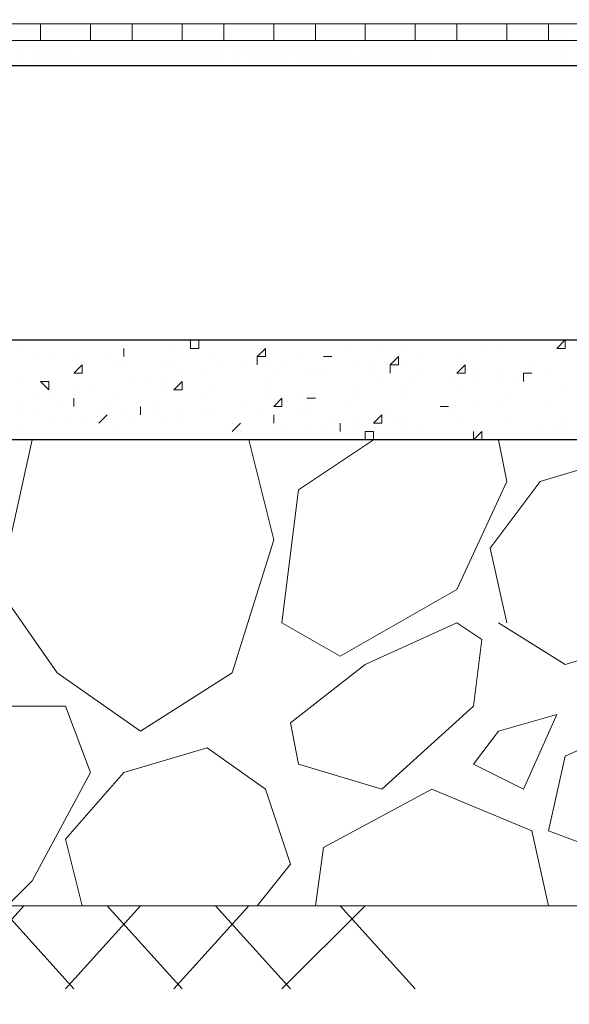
# Model space of a CAD drawing. Header units: metres. Extents: x 5.7 to 89.8, y 4 to 63.5.
# Tile 345 of 475: x 52.652 to 53.288, y 47.596 to 48.735. Entities that reach past the tile are written whole.
import ezdxf

# ---------------------------------------------------------------- set-up
doc = ezdxf.new("R2010")
doc.units = ezdxf.units.M
doc.header["$MEASUREMENT"] = 0
for name, color, linetype in [('PDF17_hatch-borshi', 7, 'Continuous'), ('PDF17_kaff', 7, 'Continuous'), ('PDF17_wall', 7, 'Continuous')]:
    doc.layers.add(name, color=color, linetype=linetype)

msp = doc.modelspace()

# ---------------------------------------------------------------- linework, layer by layer
at = {"layer": 'PDF17_hatch-borshi', "lineweight": 18}
for points in [[(53.283, 48.721), (53.283, 48.721)], [(53.283, 48.721), (53.283, 48.721)], [(52.657, 48.7114), (52.657, 48.7114)], [(52.657, 48.7114), (52.657, 48.7114)], [(52.6666, 48.7114), (52.6666, 48.7114)], [(52.6762, 48.7114), (52.6762, 48.7114)], [(52.6762, 48.7114), (52.6762, 48.7114)], [(52.6859, 48.7114), (52.6859, 48.7114)], [(52.6859, 48.7114), (52.6859, 48.7114)], [(52.6955, 48.7114), (52.6955, 48.7114)], [(52.6955, 48.7114), (52.6955, 48.7114)], [(52.6955, 48.7114), (52.6955, 48.7114)], [(52.7051, 48.7114), (52.7051, 48.7114)], [(52.7051, 48.7114), (52.7051, 48.7114)], [(52.7148, 48.7114), (52.7148, 48.7114)], [(52.7148, 48.7114), (52.7148, 48.7114)], [(52.7244, 48.7114), (52.7244, 48.7114)], [(52.7244, 48.7114), (52.7244, 48.7114)], [(52.734, 48.7114), (52.734, 48.7114)], [(52.734, 48.7114), (52.734, 48.7114)], [(52.734, 48.7114), (52.734, 48.7114)], [(52.7437, 48.7114), (52.7437, 48.7114)], [(52.7533, 48.7114), (52.7533, 48.7114)], [(52.7533, 48.7114), (52.7533, 48.7114)], [(52.7533, 48.7114), (52.7533, 48.7114)], [(52.7726, 48.7114), (52.7726, 48.7114)], [(52.7726, 48.7114), (52.7726, 48.7114)], [(52.7822, 48.7114), (52.7822, 48.7114)], [(52.7918, 48.7114), (52.7918, 48.7114)], [(52.8014, 48.7114), (52.8014, 48.7114)], [(52.8111, 48.7114), (52.8111, 48.7114)], [(52.8111, 48.7114), (52.8111, 48.7114)], [(52.8207, 48.7114), (52.8207, 48.7114)], [(52.8303, 48.7114), (52.8303, 48.7114)], [(52.8303, 48.7114), (52.8303, 48.7114)], [(52.84, 48.7114), (52.84, 48.7114)], [(52.8496, 48.7114), (52.8496, 48.7114)], [(52.8496, 48.7114), (52.8496, 48.7114)], [(52.8496, 48.7114), (52.8496, 48.7114)], [(52.8496, 48.7114), (52.8496, 48.7114)], [(52.8592, 48.7114), (52.8592, 48.7114)], [(52.8689, 48.7114), (52.8689, 48.7114)], [(52.8689, 48.7114), (52.8689, 48.7114)], [(52.8689, 48.7114), (52.8689, 48.7114)], [(52.8689, 48.7114), (52.8689, 48.7114)], [(52.8785, 48.7114), (52.8785, 48.7114)], [(52.8785, 48.7114), (52.8785, 48.7114)], [(52.8881, 48.7114), (52.8881, 48.7114)], [(52.8881, 48.7114), (52.8881, 48.7114)], [(52.8978, 48.7114), (52.8978, 48.7114)], [(52.8978, 48.7114), (52.8978, 48.7114)], [(52.9074, 48.7114), (52.9074, 48.7114)], [(52.9074, 48.7114), (52.9074, 48.7114)], [(52.917, 48.7114), (52.917, 48.7114)], [(52.9267, 48.7114), (52.9267, 48.7114)], [(52.9267, 48.7114), (52.9267, 48.7114)], [(52.9363, 48.7114), (52.9363, 48.7114)], [(52.9363, 48.7114), (52.9363, 48.7114)], [(52.9459, 48.7114), (52.9459, 48.7114)], [(52.9555, 48.7114), (52.9555, 48.7114)], [(52.9652, 48.7114), (52.9652, 48.7114)], [(52.9652, 48.7114), (52.9652, 48.7114)], [(52.9652, 48.7114), (52.9652, 48.7114)], [(52.9748, 48.7114), (52.9748, 48.7114)], [(52.9844, 48.7114), (52.9844, 48.7114)], [(52.9844, 48.7114), (52.9844, 48.7114)], [(52.9844, 48.7114), (52.9844, 48.7114)], [(52.9941, 48.7114), (52.9941, 48.7114)], [(52.9941, 48.7114), (52.9941, 48.7114)], [(53.0037, 48.7114), (53.0037, 48.7114)], [(53.0037, 48.7114), (53.0037, 48.7114)], [(53.0133, 48.7114), (53.0133, 48.7114)], [(53.0133, 48.7114), (53.0133, 48.7114)], [(53.0133, 48.7114), (53.0133, 48.7114)], [(53.023, 48.7114), (53.023, 48.7114)], [(53.023, 48.7114), (53.023, 48.7114)], [(53.023, 48.7114), (53.023, 48.7114)], [(53.0326, 48.7114), (53.0326, 48.7114)], [(53.0326, 48.7114), (53.0326, 48.7114)], [(53.0326, 48.7114), (53.0326, 48.7114)], [(53.0422, 48.7114), (53.0422, 48.7114)], [(53.0519, 48.7114), (53.0519, 48.7114)], [(53.0519, 48.7114), (53.0519, 48.7114)], [(53.0615, 48.7114), (53.0615, 48.7114)], [(53.0615, 48.7114), (53.0615, 48.7114)], [(53.0808, 48.7114), (53.0808, 48.7114)], [(53.0808, 48.7114), (53.0808, 48.7114)], [(53.0808, 48.7114), (53.0808, 48.7114)], [(53.1, 48.7114), (53.1, 48.7114)], [(53.1096, 48.7114), (53.1096, 48.7114)], [(53.1096, 48.7114), (53.1096, 48.7114)], [(53.1193, 48.7114), (53.1193, 48.7114)], [(53.1289, 48.7114), (53.1289, 48.7114)], [(53.1289, 48.7114), (53.1289, 48.7114)], [(53.1385, 48.7114), (53.1385, 48.7114)], [(53.1385, 48.7114), (53.1385, 48.7114)], [(53.1385, 48.7114), (53.1385, 48.7114)], [(53.1482, 48.7114), (53.1482, 48.7114)], [(53.1482, 48.7114), (53.1482, 48.7114)], [(53.1578, 48.7114), (53.1578, 48.7114)], [(53.1578, 48.7114), (53.1578, 48.7114)], [(53.1674, 48.7114), (53.1674, 48.7114)], [(53.1674, 48.7114), (53.1674, 48.7114)], [(53.1771, 48.7114), (53.1771, 48.7114)], [(53.1771, 48.7114), (53.1771, 48.7114)], [(53.1771, 48.7114), (53.1771, 48.7114)], [(53.1771, 48.7114), (53.1771, 48.7114)], [(53.1867, 48.7114), (53.1867, 48.7114)], [(53.1963, 48.7114), (53.1963, 48.7114)], [(53.1963, 48.7114), (53.1963, 48.7114)], [(53.206, 48.7114), (53.206, 48.7114)], [(53.2156, 48.7114), (53.2156, 48.7114)], [(53.2252, 48.7114), (53.2252, 48.7114)], [(53.2349, 48.7114), (53.2349, 48.7114)], [(53.2349, 48.7114), (53.2349, 48.7114)], [(53.2445, 48.7114), (53.2445, 48.7114)], [(53.2541, 48.7114), (53.2541, 48.7114)], [(53.2541, 48.7114), (53.2541, 48.7114)], [(53.2637, 48.7114), (53.2637, 48.7114)], [(53.2734, 48.7114), (53.2734, 48.7114)], [(53.2734, 48.7114), (53.2734, 48.7114)], [(53.2734, 48.7114), (53.2734, 48.7114)], [(53.283, 48.7114), (53.283, 48.7114)], [(53.283, 48.7114), (53.283, 48.7114)], [(52.657, 48.7018), (52.657, 48.7018)], [(52.657, 48.7018), (52.657, 48.7018)], [(52.6666, 48.7018), (52.6666, 48.7018)], [(52.6666, 48.7018), (52.6666, 48.7018)], [(52.6666, 48.7018), (52.6666, 48.7018)], [(52.6762, 48.7018), (52.6762, 48.7018)], [(52.6762, 48.7018), (52.6762, 48.7018)], [(52.6859, 48.7018), (52.6859, 48.7018)], [(52.6955, 48.7018), (52.6955, 48.7018)], [(52.7051, 48.7018), (52.7051, 48.7018)], [(52.7051, 48.7018), (52.7051, 48.7018)], [(52.7051, 48.7018), (52.7051, 48.7018)], [(52.7244, 48.7018), (52.7244, 48.7018)], [(52.7244, 48.7018), (52.7244, 48.7018)], [(52.734, 48.7018), (52.734, 48.7018)], [(52.7437, 48.7018), (52.7437, 48.7018)], [(52.7437, 48.7018), (52.7437, 48.7018)], [(52.7533, 48.7018), (52.7533, 48.7018)], [(52.7629, 48.7018), (52.7629, 48.7018)], [(52.7629, 48.7018), (52.7629, 48.7018)], [(52.7629, 48.7018), (52.7629, 48.7018)], [(52.7726, 48.7018), (52.7726, 48.7018)], [(52.7726, 48.7018), (52.7726, 48.7018)], [(52.7822, 48.7018), (52.7822, 48.7018)], [(52.7822, 48.7018), (52.7822, 48.7018)], [(52.7918, 48.7018), (52.7918, 48.7018)], [(52.7918, 48.7018), (52.7918, 48.7018)], [(52.7918, 48.7018), (52.7918, 48.7018)], [(52.8014, 48.7018), (52.8014, 48.7018)], [(52.8111, 48.7018), (52.8111, 48.7018)], [(52.8111, 48.7018), (52.8111, 48.7018)], [(52.8207, 48.7018), (52.8207, 48.7018)], [(52.8207, 48.7018), (52.8207, 48.7018)], [(52.8207, 48.7018), (52.8207, 48.7018)], [(52.8207, 48.7018), (52.8207, 48.7018)], [(52.8303, 48.7018), (52.8303, 48.7018)], [(52.84, 48.7018), (52.84, 48.7018)], [(52.84, 48.7018), (52.84, 48.7018)], [(52.8496, 48.7018), (52.8496, 48.7018)], [(52.8496, 48.7018), (52.8496, 48.7018)], [(52.8592, 48.7018), (52.8592, 48.7018)], [(52.8592, 48.7018), (52.8592, 48.7018)], [(52.8689, 48.7018), (52.8689, 48.7018)], [(52.8689, 48.7018), (52.8689, 48.7018)], [(52.8785, 48.7018), (52.8785, 48.7018)], [(52.8881, 48.7018), (52.8881, 48.7018)], [(52.8881, 48.7018), (52.8881, 48.7018)], [(52.8881, 48.7018), (52.8881, 48.7018)], [(52.8978, 48.7018), (52.8978, 48.7018)], [(52.9074, 48.7018), (52.9074, 48.7018)], [(52.9074, 48.7018), (52.9074, 48.7018)], [(52.9074, 48.7018), (52.9074, 48.7018)], [(52.917, 48.7018), (52.917, 48.7018)], [(52.917, 48.7018), (52.917, 48.7018)], [(52.917, 48.7018), (52.917, 48.7018)], [(52.9267, 48.7018), (52.9267, 48.7018)], [(52.9267, 48.7018), (52.9267, 48.7018)], [(52.9363, 48.7018), (52.9363, 48.7018)], [(52.9363, 48.7018), (52.9363, 48.7018)], [(52.9363, 48.7018), (52.9363, 48.7018)], [(52.9459, 48.7018), (52.9459, 48.7018)], [(52.9459, 48.7018), (52.9459, 48.7018)], [(52.9459, 48.7018), (52.9459, 48.7018)], [(52.9555, 48.7018), (52.9555, 48.7018)], [(52.9555, 48.7018), (52.9555, 48.7018)], [(52.9555, 48.7018), (52.9555, 48.7018)], [(52.9652, 48.7018), (52.9652, 48.7018)], [(52.9652, 48.7018), (52.9652, 48.7018)], [(52.9748, 48.7018), (52.9748, 48.7018)], [(52.9748, 48.7018), (52.9748, 48.7018)], [(52.9748, 48.7018), (52.9748, 48.7018)], [(52.9844, 48.7018), (52.9844, 48.7018)], [(52.9941, 48.7018), (52.9941, 48.7018)], [(53.0037, 48.7018), (53.0037, 48.7018)], [(53.0037, 48.7018), (53.0037, 48.7018)], [(53.0133, 48.7018), (53.0133, 48.7018)], [(53.023, 48.7018), (53.023, 48.7018)], [(53.023, 48.7018), (53.023, 48.7018)], [(53.0326, 48.7018), (53.0326, 48.7018)], [(53.0326, 48.7018), (53.0326, 48.7018)], [(53.0326, 48.7018), (53.0326, 48.7018)], [(53.0519, 48.7018), (53.0519, 48.7018)], [(53.0519, 48.7018), (53.0519, 48.7018)], [(53.0519, 48.7018), (53.0519, 48.7018)], [(53.0615, 48.7018), (53.0615, 48.7018)], [(53.0615, 48.7018), (53.0615, 48.7018)], [(53.0711, 48.7018), (53.0711, 48.7018)], [(53.0711, 48.7018), (53.0711, 48.7018)], [(53.0711, 48.7018), (53.0711, 48.7018)], [(53.0711, 48.7018), (53.0711, 48.7018)], [(53.0808, 48.7018), (53.0808, 48.7018)], [(53.0808, 48.7018), (53.0808, 48.7018)], [(53.0904, 48.7018), (53.0904, 48.7018)], [(53.0904, 48.7018), (53.0904, 48.7018)], [(53.0904, 48.7018), (53.0904, 48.7018)], [(53.1, 48.7018), (53.1, 48.7018)], [(53.1, 48.7018), (53.1, 48.7018)], [(53.1, 48.7018), (53.1, 48.7018)], [(53.1096, 48.7018), (53.1096, 48.7018)], [(53.1096, 48.7018), (53.1096, 48.7018)], [(53.1193, 48.7018), (53.1193, 48.7018)], [(53.1193, 48.7018), (53.1193, 48.7018)], [(53.1289, 48.7018), (53.1289, 48.7018)], [(53.1289, 48.7018), (53.1289, 48.7018)], [(53.1385, 48.7018), (53.1385, 48.7018)], [(53.1482, 48.7018), (53.1482, 48.7018)], [(53.1482, 48.7018), (53.1482, 48.7018)], [(53.1482, 48.7018), (53.1482, 48.7018)], [(53.1578, 48.7018), (53.1578, 48.7018)], [(53.1674, 48.7018), (53.1674, 48.7018)], [(53.1674, 48.7018), (53.1674, 48.7018)], [(53.1771, 48.7018), (53.1771, 48.7018)], [(53.1867, 48.7018), (53.1867, 48.7018)], [(53.1867, 48.7018), (53.1867, 48.7018)], [(53.1867, 48.7018), (53.1867, 48.7018)], [(53.1963, 48.7018), (53.1963, 48.7018)], [(53.206, 48.7018), (53.206, 48.7018)], [(53.206, 48.7018), (53.206, 48.7018)], [(53.206, 48.7018), (53.206, 48.7018)], [(53.2156, 48.7018), (53.2156, 48.7018)], [(53.2156, 48.7018), (53.2156, 48.7018)], [(53.2156, 48.7018), (53.2156, 48.7018)], [(53.2252, 48.7018), (53.2252, 48.7018)], [(53.2252, 48.7018), (53.2252, 48.7018)], [(53.2349, 48.7018), (53.2349, 48.7018)], [(53.2349, 48.7018), (53.2349, 48.7018)], [(53.2445, 48.7018), (53.2445, 48.7018)], [(53.2445, 48.7018), (53.2445, 48.7018)], [(53.2445, 48.7018), (53.2445, 48.7018)], [(53.2445, 48.7018), (53.2445, 48.7018)], [(53.2541, 48.7018), (53.2541, 48.7018)], [(53.2637, 48.7018), (53.2637, 48.7018)], [(53.2637, 48.7018), (53.2637, 48.7018)], [(53.2637, 48.7018), (53.2637, 48.7018)], [(53.2734, 48.7018), (53.2734, 48.7018)], [(53.2734, 48.7018), (53.2734, 48.7018)], [(53.283, 48.7018), (53.283, 48.7018)], [(53.283, 48.7018), (53.283, 48.7018)], [(52.657, 48.6921), (52.657, 48.6921)], [(52.657, 48.6921), (52.657, 48.6921)], [(52.657, 48.6825), (52.657, 48.6825)], [(52.657, 48.6825), (52.657, 48.6825)], [(52.6666, 48.6921), (52.6666, 48.6921)], [(52.6666, 48.6921), (52.6666, 48.6921)], [(52.6666, 48.6825), (52.6666, 48.6825)], [(52.6666, 48.6825), (52.6666, 48.6825)], [(52.6762, 48.6921), (52.6762, 48.6921)], [(52.6762, 48.6921), (52.6762, 48.6921)], [(52.6762, 48.6825), (52.6762, 48.6825)], [(52.6762, 48.6825), (52.6762, 48.6825)], [(52.6859, 48.6921), (52.6859, 48.6921)], [(52.6859, 48.6921), (52.6859, 48.6921)], [(52.6859, 48.6921), (52.6859, 48.6921)], [(52.6859, 48.6921), (52.6859, 48.6921)], [(52.6955, 48.6921), (52.6955, 48.6921)], [(52.6955, 48.6921), (52.6955, 48.6921)], [(52.6955, 48.6825), (52.6955, 48.6825)], [(52.7051, 48.6921), (52.7051, 48.6921)], [(52.7051, 48.6921), (52.7051, 48.6921)], [(52.7051, 48.6825), (52.7051, 48.6825)], [(52.7148, 48.6921), (52.7148, 48.6921)], [(52.7148, 48.6921), (52.7148, 48.6921)], [(52.7148, 48.6921), (52.7148, 48.6921)], [(52.7148, 48.6921), (52.7148, 48.6921)], [(52.7244, 48.6921), (52.7244, 48.6921)], [(52.7244, 48.6921), (52.7244, 48.6921)], [(52.7244, 48.6825), (52.7244, 48.6825)], [(52.7244, 48.6825), (52.7244, 48.6825)], [(52.734, 48.6921), (52.734, 48.6921)], [(52.734, 48.6921), (52.734, 48.6921)], [(52.734, 48.6921), (52.734, 48.6921)], [(52.7437, 48.6921), (52.7437, 48.6921)], [(52.7437, 48.6921), (52.7437, 48.6921)], [(52.7437, 48.6921), (52.7437, 48.6921)], [(52.7533, 48.6921), (52.7533, 48.6921)], [(52.7533, 48.6921), (52.7533, 48.6921)], [(52.7533, 48.6825), (52.7533, 48.6825)], [(52.7629, 48.6921), (52.7629, 48.6921)], [(52.7629, 48.6921), (52.7629, 48.6921)], [(52.7726, 48.6921), (52.7726, 48.6921)], [(52.7726, 48.6921), (52.7726, 48.6921)], [(52.7726, 48.6825), (52.7726, 48.6825)], [(52.7822, 48.6921), (52.7822, 48.6921)], [(52.7822, 48.6921), (52.7822, 48.6921)], [(52.7822, 48.6921), (52.7822, 48.6921)], [(52.7918, 48.6921), (52.7918, 48.6921)], [(52.8014, 48.6921), (52.8014, 48.6921)], [(52.8014, 48.6921), (52.8014, 48.6921)], [(52.8014, 48.6921), (52.8014, 48.6921)], [(52.8014, 48.6825), (52.8014, 48.6825)], [(52.8014, 48.6825), (52.8014, 48.6825)], [(52.8111, 48.6921), (52.8111, 48.6921)], [(52.8111, 48.6921), (52.8111, 48.6921)], [(52.8111, 48.6825), (52.8111, 48.6825)], [(52.8207, 48.6921), (52.8207, 48.6921)], [(52.8207, 48.6825), (52.8207, 48.6825)], [(52.8207, 48.6825), (52.8207, 48.6825)], [(52.8303, 48.6921), (52.8303, 48.6921)], [(52.8303, 48.6921), (52.8303, 48.6921)], [(52.8303, 48.6921), (52.8303, 48.6921)], [(52.8303, 48.6825), (52.8303, 48.6825)], [(52.84, 48.6921), (52.84, 48.6921)], [(52.84, 48.6921), (52.84, 48.6921)], [(52.84, 48.6921), (52.84, 48.6921)], [(52.84, 48.6825), (52.84, 48.6825)], [(52.84, 48.6825), (52.84, 48.6825)], [(52.8496, 48.6921), (52.8496, 48.6921)], [(52.8496, 48.6921), (52.8496, 48.6921)], [(52.8496, 48.6825), (52.8496, 48.6825)], [(52.8496, 48.6825), (52.8496, 48.6825)], [(52.8592, 48.6921), (52.8592, 48.6921)], [(52.8592, 48.6921), (52.8592, 48.6921)], [(52.8592, 48.6921), (52.8592, 48.6921)], [(52.8689, 48.6921), (52.8689, 48.6921)], [(52.8689, 48.6825), (52.8689, 48.6825)], [(52.8689, 48.6825), (52.8689, 48.6825)], [(52.8785, 48.6921), (52.8785, 48.6921)], [(52.8785, 48.6921), (52.8785, 48.6921)], [(52.8785, 48.6921), (52.8785, 48.6921)], [(52.8881, 48.6921), (52.8881, 48.6921)], [(52.8881, 48.6921), (52.8881, 48.6921)], [(52.8881, 48.6825), (52.8881, 48.6825)], [(52.8881, 48.6825), (52.8881, 48.6825)], [(52.8978, 48.6921), (52.8978, 48.6921)], [(52.8978, 48.6921), (52.8978, 48.6921)], [(52.8978, 48.6921), (52.8978, 48.6921)], [(52.8978, 48.6921), (52.8978, 48.6921)], [(52.8978, 48.6825), (52.8978, 48.6825)], [(52.8978, 48.6825), (52.8978, 48.6825)], [(52.9074, 48.6825), (52.9074, 48.6825)], [(52.917, 48.6921), (52.917, 48.6921)], [(52.917, 48.6921), (52.917, 48.6921)], [(52.917, 48.6825), (52.917, 48.6825)], [(52.9267, 48.6921), (52.9267, 48.6921)], [(52.9267, 48.6921), (52.9267, 48.6921)], [(52.9267, 48.6825), (52.9267, 48.6825)], [(52.9267, 48.6825), (52.9267, 48.6825)], [(52.9363, 48.6921), (52.9363, 48.6921)], [(52.9363, 48.6825), (52.9363, 48.6825)], [(52.9459, 48.6921), (52.9459, 48.6921)], [(52.9459, 48.6825), (52.9459, 48.6825)], [(52.9459, 48.6825), (52.9459, 48.6825)], [(52.9555, 48.6921), (52.9555, 48.6921)], [(52.9555, 48.6921), (52.9555, 48.6921)], [(52.9555, 48.6825), (52.9555, 48.6825)], [(52.9555, 48.6825), (52.9555, 48.6825)], [(52.9555, 48.6825), (52.9555, 48.6825)], [(52.9652, 48.6825), (52.9652, 48.6825)], [(52.9652, 48.6825), (52.9652, 48.6825)], [(52.9652, 48.6825), (52.9652, 48.6825)], [(52.9748, 48.6921), (52.9748, 48.6921)], [(52.9748, 48.6825), (52.9748, 48.6825)], [(52.9748, 48.6825), (52.9748, 48.6825)], [(52.9844, 48.6921), (52.9844, 48.6921)], [(52.9844, 48.6921), (52.9844, 48.6921)], [(52.9844, 48.6921), (52.9844, 48.6921)], [(52.9844, 48.6825), (52.9844, 48.6825)], [(52.9941, 48.6921), (52.9941, 48.6921)], [(52.9941, 48.6921), (52.9941, 48.6921)], [(52.9941, 48.6825), (52.9941, 48.6825)], [(52.9941, 48.6825), (52.9941, 48.6825)], [(53.0037, 48.6921), (53.0037, 48.6921)], [(53.0037, 48.6921), (53.0037, 48.6921)], [(53.0133, 48.6921), (53.0133, 48.6921)], [(53.0133, 48.6921), (53.0133, 48.6921)], [(53.0133, 48.6921), (53.0133, 48.6921)], [(53.0133, 48.6825), (53.0133, 48.6825)], [(53.0133, 48.6825), (53.0133, 48.6825)], [(53.023, 48.6921), (53.023, 48.6921)], [(53.023, 48.6921), (53.023, 48.6921)], [(53.023, 48.6825), (53.023, 48.6825)], [(53.0326, 48.6921), (53.0326, 48.6921)], [(53.0326, 48.6825), (53.0326, 48.6825)], [(53.0326, 48.6825), (53.0326, 48.6825)], [(53.0422, 48.6921), (53.0422, 48.6921)], [(53.0422, 48.6921), (53.0422, 48.6921)], [(53.0422, 48.6921), (53.0422, 48.6921)], [(53.0422, 48.6921), (53.0422, 48.6921)], [(53.0519, 48.6921), (53.0519, 48.6921)], [(53.0519, 48.6825), (53.0519, 48.6825)], [(53.0519, 48.6825), (53.0519, 48.6825)], [(53.0519, 48.6825), (53.0519, 48.6825)], [(53.0615, 48.6921), (53.0615, 48.6921)], [(53.0615, 48.6921), (53.0615, 48.6921)], [(53.0615, 48.6825), (53.0615, 48.6825)], [(53.0711, 48.6921), (53.0711, 48.6921)], [(53.0711, 48.6825), (53.0711, 48.6825)], [(53.0808, 48.6921), (53.0808, 48.6921)], [(53.0808, 48.6825), (53.0808, 48.6825)], [(53.0808, 48.6825), (53.0808, 48.6825)], [(53.0904, 48.6921), (53.0904, 48.6921)], [(53.0904, 48.6825), (53.0904, 48.6825)], [(53.0904, 48.6825), (53.0904, 48.6825)], [(53.1, 48.6921), (53.1, 48.6921)], [(53.1, 48.6921), (53.1, 48.6921)], [(53.1, 48.6825), (53.1, 48.6825)], [(53.1, 48.6825), (53.1, 48.6825)], [(53.1096, 48.6921), (53.1096, 48.6921)], [(53.1096, 48.6921), (53.1096, 48.6921)], [(53.1096, 48.6825), (53.1096, 48.6825)], [(53.1096, 48.6825), (53.1096, 48.6825)], [(53.1096, 48.6825), (53.1096, 48.6825)], [(53.1096, 48.6825), (53.1096, 48.6825)], [(53.1193, 48.6921), (53.1193, 48.6921)], [(53.1193, 48.6825), (53.1193, 48.6825)], [(53.1289, 48.6921), (53.1289, 48.6921)], [(53.1289, 48.6921), (53.1289, 48.6921)], [(53.1289, 48.6921), (53.1289, 48.6921)], [(53.1289, 48.6825), (53.1289, 48.6825)], [(53.1385, 48.6921), (53.1385, 48.6921)], [(53.1385, 48.6921), (53.1385, 48.6921)], [(53.1385, 48.6921), (53.1385, 48.6921)], [(53.1385, 48.6921), (53.1385, 48.6921)], [(53.1385, 48.6825), (53.1385, 48.6825)], [(53.1482, 48.6921), (53.1482, 48.6921)], [(53.1482, 48.6921), (53.1482, 48.6921)], [(53.1482, 48.6825), (53.1482, 48.6825)], [(53.1578, 48.6921), (53.1578, 48.6921)], [(53.1578, 48.6921), (53.1578, 48.6921)], [(53.1578, 48.6921), (53.1578, 48.6921)], [(53.1674, 48.6921), (53.1674, 48.6921)], [(53.1674, 48.6921), (53.1674, 48.6921)], [(53.1674, 48.6921), (53.1674, 48.6921)], [(53.1771, 48.6921), (53.1771, 48.6921)], [(53.1771, 48.6921), (53.1771, 48.6921)], [(53.1771, 48.6921), (53.1771, 48.6921)], [(53.1771, 48.6825), (53.1771, 48.6825)], [(53.1771, 48.6825), (53.1771, 48.6825)], [(53.1867, 48.6921), (53.1867, 48.6921)], [(53.1867, 48.6921), (53.1867, 48.6921)], [(53.1867, 48.6921), (53.1867, 48.6921)], [(53.1963, 48.6921), (53.1963, 48.6921)], [(53.1963, 48.6921), (53.1963, 48.6921)], [(53.1963, 48.6921), (53.1963, 48.6921)], [(53.1963, 48.6825), (53.1963, 48.6825)], [(53.206, 48.6921), (53.206, 48.6921)], [(53.206, 48.6921), (53.206, 48.6921)], [(53.2156, 48.6921), (53.2156, 48.6921)], [(53.2156, 48.6921), (53.2156, 48.6921)], [(53.2156, 48.6825), (53.2156, 48.6825)], [(53.2252, 48.6921), (53.2252, 48.6921)], [(53.2252, 48.6921), (53.2252, 48.6921)], [(53.2252, 48.6921), (53.2252, 48.6921)], [(53.2252, 48.6825), (53.2252, 48.6825)], [(53.2349, 48.6921), (53.2349, 48.6921)], [(53.2349, 48.6825), (53.2349, 48.6825)], [(53.2445, 48.6921), (53.2445, 48.6921)], [(53.2445, 48.6921), (53.2445, 48.6921)], [(53.2445, 48.6825), (53.2445, 48.6825)], [(53.2445, 48.6825), (53.2445, 48.6825)], [(53.2541, 48.6921), (53.2541, 48.6921)], [(53.2541, 48.6921), (53.2541, 48.6921)], [(53.2541, 48.6921), (53.2541, 48.6921)], [(53.2541, 48.6825), (53.2541, 48.6825)], [(53.2637, 48.6921), (53.2637, 48.6921)], [(53.2637, 48.6825), (53.2637, 48.6825)], [(53.2637, 48.6825), (53.2637, 48.6825)], [(53.2734, 48.6921), (53.2734, 48.6921)], [(53.2734, 48.6825), (53.2734, 48.6825)], [(53.2734, 48.6825), (53.2734, 48.6825)], [(53.283, 48.6921), (53.283, 48.6921)], [(53.283, 48.6921), (53.283, 48.6921)], [(53.283, 48.6921), (53.283, 48.6921)], [(53.283, 48.6825), (53.283, 48.6825)], [(52.7148, 48.3647), (52.7148, 48.3647)], [(52.8592, 48.3647), (52.8592, 48.355), (52.8496, 48.355), (52.8496, 48.3647)], [(52.657, 48.355), (52.657, 48.355)], [(52.657, 48.355), (52.657, 48.355)], [(52.8303, 48.355), (52.8303, 48.355)], [(52.9363, 48.355), (52.9363, 48.355)], [(53.0326, 48.355), (53.0326, 48.355)], [(53.0711, 48.355), (53.0711, 48.355)], [(53.1, 48.355), (53.1, 48.355)], [(53.1867, 48.355), (53.1867, 48.355)], [(53.206, 48.355), (53.206, 48.355)], [(53.283, 48.355), (53.283, 48.355)], [(52.6666, 48.3454), (52.6666, 48.3454)], [(52.6859, 48.3454), (52.6859, 48.3454)], [(52.7148, 48.3454), (52.7148, 48.3454)], [(52.7148, 48.3454), (52.7148, 48.3454)], [(52.7533, 48.3454), (52.7533, 48.3454)], [(52.7726, 48.3454), (52.7726, 48.3454)], [(52.8785, 48.3454), (52.8785, 48.3454)], [(52.9267, 48.3454), (52.9267, 48.3454)], [(52.9748, 48.3454), (52.9748, 48.3454)], [(53.0037, 48.3454), (53.0037, 48.3454)], [(53.0133, 48.3454), (53.0133, 48.3454)], [(53.1193, 48.3454), (53.1193, 48.3454)], [(53.1578, 48.3454), (53.1578, 48.3454)], [(52.7629, 48.3358), (52.7629, 48.3358)], [(52.7726, 48.3358), (52.7726, 48.3358)], [(52.8207, 48.3358), (52.8207, 48.3358)], [(52.8303, 48.3358), (52.8303, 48.3358)], [(52.8881, 48.3358), (52.8881, 48.3358)], [(52.9074, 48.3358), (52.9074, 48.3358)], [(52.9363, 48.3358), (52.9363, 48.3358)], [(52.9555, 48.3358), (52.9555, 48.3358)], [(53.0422, 48.3358), (53.0422, 48.3358)], [(53.0615, 48.3358), (53.0615, 48.3358)], [(53.0808, 48.3358), (53.0808, 48.3358)], [(53.1, 48.3358), (53.1, 48.3358)], [(53.2445, 48.3358), (53.2445, 48.3358)], [(52.657, 48.3165), (52.657, 48.3165)], [(52.7148, 48.3262), (52.7148, 48.3262)], [(52.7822, 48.3165), (52.7822, 48.3165)], [(52.8014, 48.3165), (52.8014, 48.3165)], [(52.8207, 48.3165), (52.8207, 48.3165)], [(52.84, 48.3262), (52.84, 48.3262)], [(52.8689, 48.3262), (52.8689, 48.3262)], [(52.9363, 48.3165), (52.9363, 48.3165)], [(52.9459, 48.3262), (52.9459, 48.3262)], [(52.9844, 48.3262), (52.9844, 48.3262)], [(52.9941, 48.3262), (52.9941, 48.3262)], [(53.0037, 48.3262), (53.0037, 48.3262)], [(53.0615, 48.3262), (53.0615, 48.3262)], [(53.0711, 48.3165), (53.0711, 48.3165)], [(53.1096, 48.3165), (53.1096, 48.3165)], [(53.1193, 48.3262), (53.1193, 48.3262)], [(53.1482, 48.3165), (53.1482, 48.3165)], [(53.1771, 48.3262), (53.1771, 48.3262)], [(53.1771, 48.3165), (53.1771, 48.3165)], [(53.206, 48.3262), (53.206, 48.3262)], [(53.206, 48.3165), (53.206, 48.3165)], [(53.2252, 48.3165), (53.2252, 48.3165)], [(53.2349, 48.3262), (53.2349, 48.3262)], [(53.2349, 48.3165), (53.2349, 48.3165)], [(53.2445, 48.3262), (53.2445, 48.3262)], [(53.2637, 48.3262), (53.2637, 48.3262)], [(52.7148, 48.3069), (52.7148, 48.3069)], [(52.734, 48.3069), (52.734, 48.3069)], [(52.8207, 48.3069), (52.8207, 48.3069)], [(52.84, 48.3069), (52.84, 48.3069)], [(52.8785, 48.3069), (52.8785, 48.3069)], [(52.9363, 48.3069), (52.9363, 48.3069)], [(53.0422, 48.3069), (53.0422, 48.3069)], [(53.1, 48.3069), (53.1, 48.3069)], [(53.1578, 48.3069), (53.1578, 48.3069)], [(53.283, 48.3069), (53.283, 48.3069)], [(52.6666, 48.2973), (52.6666, 48.2973)], [(52.6859, 48.2973), (52.6859, 48.2973)], [(52.7629, 48.2973), (52.7629, 48.2973)], [(52.8689, 48.2973), (52.8689, 48.2973)], [(52.9363, 48.2973), (52.9363, 48.2973)], [(52.9748, 48.2973), (52.9748, 48.2973)], [(52.9941, 48.2973), (52.9941, 48.2973)], [(53.0422, 48.2973), (53.0422, 48.2973)], [(53.1, 48.2973), (53.1, 48.2973)], [(53.2156, 48.2973), (53.2156, 48.2973)], [(52.657, 48.2876), (52.657, 48.2876)], [(52.6955, 48.2876), (52.6955, 48.2876)], [(52.7148, 48.2876), (52.7148, 48.2876)], [(52.7148, 48.2876), (52.7148, 48.2876)], [(52.7533, 48.2876), (52.7533, 48.2876)], [(52.8111, 48.2876), (52.8111, 48.2876)], [(52.9074, 48.2876), (52.9074, 48.2876)], [(52.9844, 48.2876), (52.9844, 48.2876)], [(53.0326, 48.2876), (53.0326, 48.2876)], [(53.1482, 48.2876), (53.1482, 48.2876)], [(53.1482, 48.2876), (53.1482, 48.2876)], [(53.1771, 48.2876), (53.1771, 48.2876)], [(53.206, 48.2876), (53.206, 48.2876)], [(53.2637, 48.2876), (53.2637, 48.2876)], [(52.657, 48.278), (52.657, 48.278)], [(52.6666, 48.278), (52.6666, 48.278)], [(52.7437, 48.278), (52.7437, 48.278)], [(52.7726, 48.278), (52.7726, 48.278)], [(52.7918, 48.278), (52.7918, 48.278)], [(52.7918, 48.278), (52.7918, 48.278)], [(52.8111, 48.278), (52.8111, 48.278)], [(52.84, 48.278), (52.84, 48.278)], [(52.8689, 48.278), (52.8689, 48.278)], [(52.8689, 48.278), (52.8689, 48.278)], [(52.8689, 48.278), (52.8689, 48.278)], [(52.8689, 48.278), (52.8689, 48.278)], [(52.8785, 48.278), (52.8785, 48.278)], [(52.9267, 48.278), (52.9267, 48.278)], [(52.9267, 48.278), (52.9267, 48.278)], [(52.9748, 48.278), (52.9748, 48.278)], [(52.9844, 48.278), (52.9844, 48.278)], [(53.0808, 48.278), (53.0808, 48.278)], [(53.1482, 48.278), (53.1482, 48.278)], [(52.6859, 48.2684), (52.6859, 48.2684)], [(52.7051, 48.2684), (52.7051, 48.2684)], [(52.7244, 48.2684), (52.7244, 48.2684)], [(52.7437, 48.2684), (52.7437, 48.2684)], [(52.7822, 48.2684), (52.7822, 48.2684)], [(52.8207, 48.2684), (52.8207, 48.2684)], [(52.84, 48.2684), (52.84, 48.2684)], [(52.8978, 48.2684), (52.8978, 48.2684)], [(52.9459, 48.2684), (52.9459, 48.2684)], [(53.0133, 48.2684), (53.0133, 48.2684)], [(53.0422, 48.2684), (53.0422, 48.2684)], [(53.0422, 48.2684), (53.0422, 48.2684)], [(53.0904, 48.2684), (53.0904, 48.2684)], [(53.1, 48.2684), (53.1, 48.2684)], [(53.1578, 48.2684), (53.1578, 48.2684)], [(53.2156, 48.2684), (53.2156, 48.2684)], [(53.283, 48.2684), (53.283, 48.2684)], [(52.6666, 48.2491), (52.6281, 48.0757), (52.6955, 47.9794), (52.7918, 47.912), (52.8978, 47.9794), (52.9459, 48.1335), (52.917, 48.2491)], [(52.657, 48.2587), (52.657, 48.2587)], [(52.7148, 48.2491), (52.7148, 48.2491)], [(52.7629, 48.2587), (52.7629, 48.2587)], [(52.8978, 48.2587), (52.8978, 48.2587)], [(52.9074, 48.2587), (52.9074, 48.2587)], [(52.9074, 48.2491), (52.9074, 48.2491)], [(52.9459, 48.2587), (52.9459, 48.2587)], [(52.9555, 48.2587), (52.9555, 48.2587)], [(53.206, 48.2491), (53.2156, 48.2009), (53.1578, 48.0757), (53.023, 47.9987), (52.9555, 48.0372), (52.9748, 48.1913), (53.0615, 48.2491), (53.0615, 48.2587), (53.0519, 48.2587), (53.0519, 48.2491)], [(52.9844, 48.2587), (52.9844, 48.2587)], [(53.0037, 48.2587), (53.0037, 48.2587)], [(53.0037, 48.2491), (53.0037, 48.2491)], [(53.0037, 48.2491), (53.0037, 48.2491)], [(53.023, 48.2587), (53.023, 48.2587)], [(53.0422, 48.2587), (53.0422, 48.2587)], [(53.0615, 48.2587), (53.0615, 48.2587)], [(53.1, 48.2587), (53.1, 48.2587)], [(53.1, 48.2587), (53.1, 48.2587)], [(53.1, 48.2587), (53.1, 48.2587)], [(53.1193, 48.2587), (53.1193, 48.2587)], [(53.1771, 48.2491), (53.1867, 48.2587), (53.1867, 48.2491)], [(53.1771, 48.2491), (53.1771, 48.2491)], [(53.2252, 48.2491), (53.2252, 48.2491)], [(53.2541, 48.2587), (53.2541, 48.2587)], [(53.2541, 48.2587), (53.2541, 48.2587)], [(53.2734, 48.2587), (53.2734, 48.2587)], [(53.2734, 48.2491), (53.283, 48.2491)], [(53.283, 48.2587), (53.283, 48.2587)], [(53.283, 48.2491), (53.283, 48.2491)], [(53.2156, 48.0372), (53.1963, 48.1239), (53.2541, 48.2009), (53.3504, 48.2298), (53.4275, 48.1817), (53.4467, 48.1046), (53.3793, 48.018), (53.283, 47.9891), (53.206, 48.0372)], [(52.657, 47.7098), (52.5703, 47.6134), (52.474, 47.7098), (52.4836, 47.8542), (52.6088, 47.9409), (52.7051, 47.9409), (52.734, 47.8639), (52.6666, 47.7386), (52.6377, 47.7098)], [(52.7244, 47.7098), (52.7051, 47.7868), (52.7726, 47.8639), (52.8689, 47.8927), (52.9363, 47.8446), (52.9652, 47.7579), (52.9267, 47.7098)], [(53.2637, 47.7098), (53.2445, 47.7964), (53.1289, 47.8446), (53.0037, 47.7772), (52.9941, 47.7098)], [(52.7148, 47.6134), (52.6281, 47.7098)], [(52.7051, 47.6134), (52.7918, 47.7098)], [(52.84, 47.6134), (52.7533, 47.7098)], [(52.8303, 47.6134), (52.917, 47.7098)], [(52.9652, 47.6134), (52.8785, 47.7098)], [(52.9555, 47.6134), (53.0519, 47.7098)], [(53.1096, 47.6134), (53.023, 47.7098)]]:
    msp.add_lwpolyline(points, dxfattribs=at)
for points in [[(53.283, 48.355), (53.2734, 48.355), (53.283, 48.3647)], [(52.7726, 48.355), (52.7726, 48.3454)], [(52.9363, 48.355), (52.9363, 48.3454), (52.9267, 48.3454)], [(52.9267, 48.3454), (52.9267, 48.3358)], [(53.0133, 48.3454), (53.0037, 48.3454)], [(53.0904, 48.3454), (53.0904, 48.3358), (53.0808, 48.3358)], [(52.7244, 48.3262), (52.7148, 48.3262), (52.7244, 48.3358)], [(53.0808, 48.3358), (53.0808, 48.3262)], [(53.1674, 48.3358), (53.1674, 48.3262), (53.1578, 48.3262)], [(52.6859, 48.3165), (52.6859, 48.3069), (52.6762, 48.3165)], [(52.84, 48.3069), (52.8303, 48.3069), (52.84, 48.3165)], [(53.2445, 48.3262), (53.2349, 48.3262)], [(53.2349, 48.3262), (53.2349, 48.3165)], [(52.84, 48.3069), (52.8303, 48.3069)], [(52.7148, 48.2973), (52.7148, 48.2876)], [(52.9555, 48.2876), (52.9459, 48.2876), (52.9555, 48.2973)], [(52.9941, 48.2973), (52.9844, 48.2973)], [(52.7918, 48.2876), (52.7918, 48.278)], [(53.1482, 48.2876), (53.1385, 48.2876)], [(52.7533, 48.278), (52.7437, 48.2684)], [(52.9459, 48.278), (52.9459, 48.2684)], [(53.0711, 48.2684), (53.0615, 48.2684), (53.0711, 48.278)], [(52.9074, 48.2684), (52.8978, 48.2587)], [(53.023, 48.2684), (53.023, 48.2587)], [(53.1771, 48.2587), (53.1771, 48.2491)], [(52.9652, 47.9216), (53.0519, 47.9891), (53.1578, 48.0372), (53.1867, 48.018), (53.1771, 47.9409), (53.0711, 47.8446), (52.9748, 47.8735)], [(53.206, 47.912), (53.1771, 47.8735), (53.2349, 47.8446), (53.2734, 47.9313)], [(53.4467, 47.9313), (53.389, 47.9313), (53.283, 47.8831), (53.2637, 47.7964), (53.3408, 47.7675), (53.4756, 47.835), (53.466, 47.8927)]]:
    msp.add_lwpolyline(points, close=True, dxfattribs=at)
at = {"layer": 'PDF17_kaff', "lineweight": 20}
for points in [[(57.7711, 48.7307), (47.1287, 48.7307), (42.9198, 48.2587), (38.7399, 47.4304), (32.8552, 47.4304), (32.7974, 47.3823)], [(52.6762, 48.7114), (52.6762, 48.7307)], [(52.734, 48.7114), (52.734, 48.7307)], [(52.7822, 48.7114), (52.7822, 48.7307)], [(52.84, 48.7114), (52.84, 48.7307)], [(52.8881, 48.7114), (52.8881, 48.7307)], [(52.9459, 48.7114), (52.9459, 48.7307)], [(52.9941, 48.7114), (52.9941, 48.7307)], [(53.0519, 48.7114), (53.0519, 48.7307)], [(53.1096, 48.7114), (53.1096, 48.7307)], [(53.1578, 48.7114), (53.1578, 48.7307)], [(53.2156, 48.7114), (53.2156, 48.7307)], [(53.2637, 48.7114), (53.2637, 48.7307)], [(57.7711, 48.7114), (47.1287, 48.7114), (42.9295, 48.2395), (38.7399, 47.4208), (32.8649, 47.4208), (32.7974, 47.363)], [(58.7535, 48.2491), (58.7535, 47.7098), (47.1479, 47.7098), (43.0258, 47.2475)]]:
    msp.add_lwpolyline(points, dxfattribs=at)
at = {"layer": 'PDF17_kaff', "lineweight": 30}
msp.add_lwpolyline([(38.8169, 47.0741), (42.968, 47.8927), (47.1383, 48.3647), (58.5416, 48.3647), (58.7535, 48.3647), (58.7535, 48.2491), (47.1383, 48.2491), (42.9776, 47.7868), (38.7881, 46.9585), (32.7974, 46.9585)], dxfattribs=at)
at = {"layer": 'PDF17_wall', "lineweight": 25}
msp.add_lwpolyline([(32.8263, 47.3919), (38.7399, 47.3919), (42.9295, 48.2106), (47.1287, 48.6825), (57.8867, 48.6825), (57.8867, 49.7516), (58.2142, 49.7516), (58.2142, 48.6825), (58.5416, 48.6825), (58.5416, 48.3647)], dxfattribs=at)

doc.saveas('drawing.dxf')
